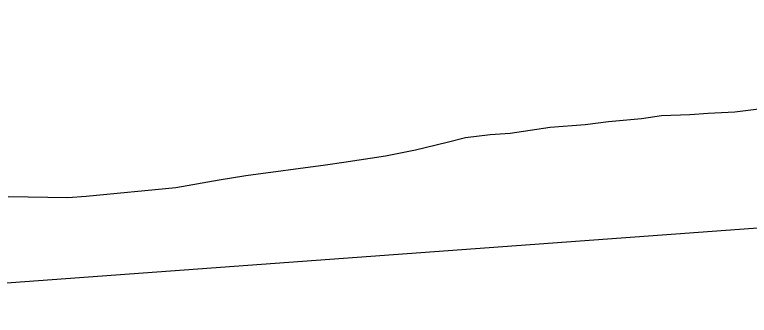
# Model space of a CAD drawing. Extents: x 3297753 to 3335611, y 652252 to 677623.
# Drawn here: x 3317419.4 to 3317540.1, y 667431.2 to 667480.7 of the extents above; entities that cross this region are included whole.
import ezdxf

# ---------------------------------------------------------------- set-up
doc = ezdxf.new("R2010")
doc.units = 0
doc.layers.add('V-TOPO-MAJR', color=7, linetype='Continuous')
doc.layers.add('V-WETL-SWMP', color=7, linetype='Continuous')

msp = doc.modelspace()

# ---------------------------------------------------------------- linework, layer by layer
at = {"layer": 'V-TOPO-MAJR'}
msp.add_lwpolyline([(3317345.25, 667431.24), (3317940.89, 667474.97), (3317973.9, 667481.4), (3318006.84, 667488.26), (3318047.5, 667497.11), (3318100.58, 667509.2), (3318153.5, 667521.97), (3318206.16, 667535.74), (3318258.66, 667550.18), (3318766.66, 667695.13), (3318795.73, 667703.74), (3318824.68, 667712.75), (3318853.43, 667722.35), (3318882.06, 667732.34), (3319758.67, 668048.35)], dxfattribs=at)
at = {"layer": 'V-WETL-SWMP'}
for p, q in [((3317537.71, 667464.69), (3317543.72, 667465.41)), ((3317525.69, 667464.06), (3317530.33, 667464.26)), ((3317530.33, 667464.26), (3317533.34, 667464.49)), ((3317533.34, 667464.49), (3317537.71, 667464.69)), ((3317513.13, 667462.63), (3317516.95, 667463.11)), ((3317516.95, 667463.11), (3317522.41, 667463.57)), ((3317522.41, 667463.57), (3317525.69, 667464.06)), ((3317500.83, 667461.19), (3317507.39, 667462.17)), ((3317507.39, 667462.17), (3317513.13, 667462.63)), ((3317493.45, 667460.49), (3317497.55, 667460.97)), ((3317497.55, 667460.97), (3317500.83, 667461.19)), ((3317485.24, 667458.44), (3317490.44, 667459.72)), ((3317490.44, 667459.72), (3317493.45, 667460.49)), ((3317480.31, 667457.43), (3317485.24, 667458.44)), ((3317473.48, 667456.44), (3317480.31, 667457.43)), ((3317457.35, 667454.25), (3317470.47, 667455.95)), ((3317470.47, 667455.95), (3317473.48, 667456.44)), ((3317445.86, 667452.25), (3317452.97, 667453.5)), ((3317452.97, 667453.5), (3317457.35, 667454.25)), ((3317431.11, 667450.85), (3317445.86, 667452.25)), ((3317428.11, 667450.63), (3317431.11, 667450.85)), ((3317418.29, 667450.78), (3317428.11, 667450.63))]:
    msp.add_line(p, q, dxfattribs=at)

doc.saveas('drawing.dxf')
